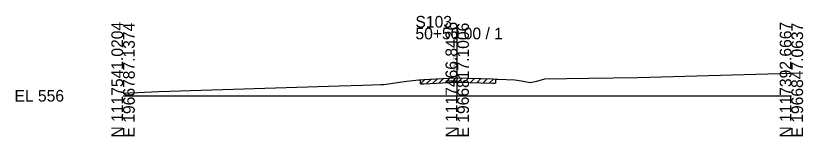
# Model space of a CAD drawing. Extents: x -26 to 163, y -10 to 24018.
# Drawn here: x -25.7 to 162.8, y -9.7 to 19.2 of the extents above; entities that cross this region are included whole.
import ezdxf

# ---------------------------------------------------------------- set-up
doc = ezdxf.new("R2010")
doc.units = 0
for name, color, linetype in [('RD_GPK_XS_Cell', 7, 'Continuous'), ('RD_XS_ExGround', 7, 'Continuous'), ('RD_XS_ExPaveRet', 7, 'Continuous'), ('RD_XS_TX_Elev_EX', 7, 'Continuous')]:
    doc.layers.add(name, color=color, linetype=linetype)

msp = doc.modelspace()

# ---------------------------------------------------------------- linework, layer by layer
at = {"layer": 'RD_GPK_XS_Cell'}
for p, q in [((80, 0), (80, 16.31)), ((0, 0), (80, 0)), ((80, 0), (160, 0))]:
    msp.add_line(p, q, dxfattribs=at)
at = {"layer": 'RD_XS_ExGround'}
msp.add_lwpolyline([(0, 0.65), (8.57, 1.02), (51.7, 2.41), (57.4, 2.53), (61.75, 2.68), (62.44, 2.71), (67.33, 3.39), (67.9, 3.46), (70.83, 3.78), (71.18, 3.82), (71.97, 3.86), (79.53, 4.29), (80, 4.27), (88.46, 4.02), (89.18, 4), (89.74, 3.98), (93.78, 3.81), (95.38, 3.58), (97.5, 3.15), (99.06, 3.47), (101.01, 4.05), (111.52, 4.21), (123.13, 4.38), (160, 5.44)], dxfattribs=at)
at = {"layer": 'RD_XS_ExPaveRet'}
for p, q in [((71.18, 2.82), (72.24, 3.87)), ((71.18, 2.82), (71.18, 3.82)), ((72.68, 2.9), (73.74, 3.96)), ((74.18, 2.98), (75.24, 4.04)), ((75.68, 3.07), (76.74, 4.13)), ((77.18, 3.15), (78.24, 4.21)), ((78.68, 3.24), (79.73, 4.28)), ((80.18, 3.27), (81.16, 4.24)), ((81.68, 3.22), (82.66, 4.19)), ((83.18, 3.18), (84.16, 4.15)), ((84.68, 3.13), (85.66, 4.1)), ((86.18, 3.09), (87.16, 4.06)), ((87.68, 3.04), (88.66, 4.01)), ((89.18, 4), (89.18, 3)), ((71.18, 2.82), (71.97, 2.86)), ((71.97, 2.86), (79.53, 3.29)), ((79.53, 3.29), (80, 3.27)), ((80, 3.27), (88.46, 3.02)), ((88.46, 3.02), (89.18, 3))]:
    msp.add_line(p, q, dxfattribs=at)

# ---------------------------------------------------------------- texts
at = {"layer": 'RD_GPK_XS_Cell'}
for s, p in [('S103', (70, 16.31)), ('50+50.00 / 1', (70, 13.51)), ('EL 556', (-26, -1.4))]:
    msp.add_text(s, height=2.8, dxfattribs=at).set_placement(p)
for s, p in [('N 1117541.0204', (0, -10)), ('E 1966787.1374', (2.8, -10)), ('N 1117466.8436', (80, -10)), ('E 1966817.1006', (82.8, -10)), ('N 1117392.6667', (160, -10)), ('E 1966847.0637', (162.8, -10))]:
    msp.add_text(s, height=2.8, rotation=90, dxfattribs=at).set_placement(p)
at = {"layer": 'RD_XS_TX_Elev_EX'}
msp.add_text('560.27', height=0.8, rotation=90, dxfattribs=at).set_placement((79.9, 6.27))

doc.saveas('drawing.dxf')
